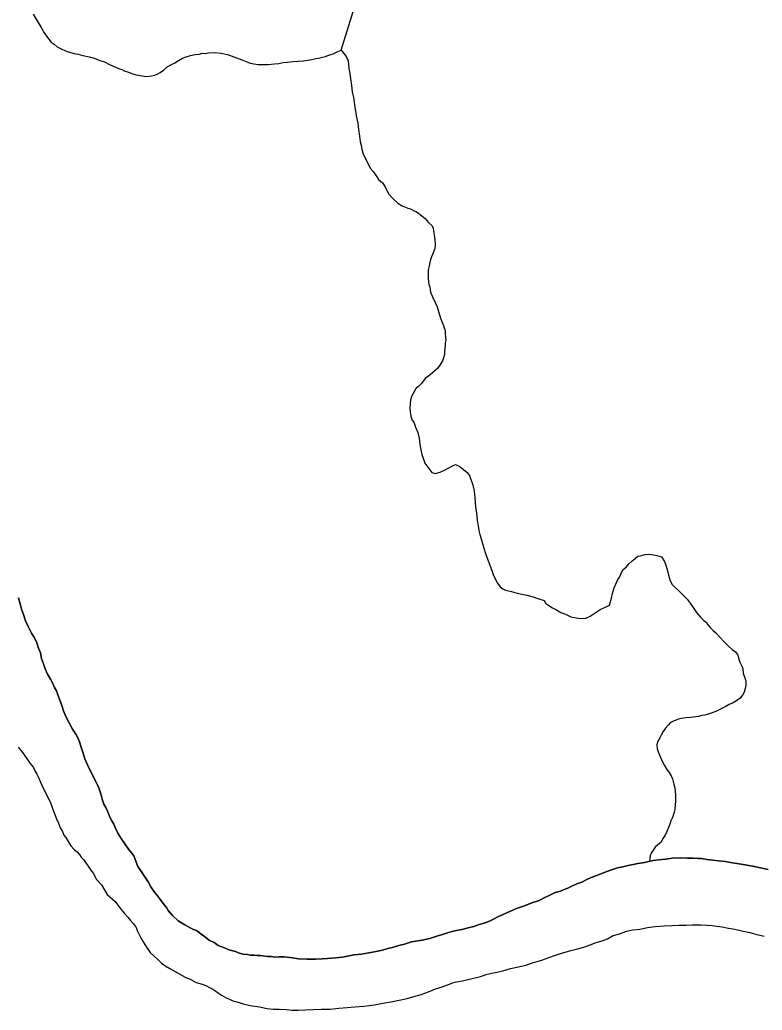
# Model space of a CAD drawing. Extents: x 2.1 to 73.9, y 4 to 26.
# Drawn here: x 45.8004 to 46.0911, y 22.9462 to 23.3342 of the extents above; entities that cross this region are included whole.
import ezdxf

# ---------------------------------------------------------------- set-up
doc = ezdxf.new("R2010")
doc.units = 0
doc.layers.add('GM_X_Major_River', color=7, linetype='Continuous')
doc.layers.add('GM_X_Minor_River', color=7, linetype='Continuous')

msp = doc.modelspace()

# ---------------------------------------------------------------- linework, layer by layer
at = {"layer": 'GM_X_Major_River'}
for points in [[(45.82367, 23.0513), (45.82296, 23.05321), (45.82223, 23.05437), (45.82095, 23.0563), (45.81968, 23.0588), (45.81841, 23.0613), (45.81752, 23.06342), (45.81681, 23.06552), (45.81592, 23.06801), (45.8152, 23.06974), (45.81467, 23.07127), (45.81395, 23.07262), (45.81323, 23.07416), (45.81232, 23.07589), (45.81123, 23.07782), (45.81033, 23.07993), (45.80962, 23.08185), (45.80891, 23.08395), (45.8084, 23.08625), (45.80768, 23.08797), (45.80698, 23.09008), (45.80608, 23.092), (45.80498, 23.09393), (45.80371, 23.09624), (45.80264, 23.09873), (45.80175, 23.10123), (45.80104, 23.10333), (45.80052, 23.10543), (45.79982, 23.10773)], [(45.79982, 23.10773), (45.80052, 23.10543), (45.80104, 23.10333), (45.80175, 23.10123), (45.80264, 23.09873), (45.80371, 23.09624), (45.80498, 23.09393), (45.80608, 23.092), (45.80698, 23.09008), (45.80768, 23.08797), (45.8084, 23.08625), (45.80891, 23.08395), (45.80962, 23.08185), (45.81033, 23.07993), (45.81123, 23.07782), (45.81232, 23.07589), (45.81323, 23.07416), (45.81395, 23.07262), (45.81467, 23.07127), (45.8152, 23.06974), (45.81592, 23.06801), (45.81681, 23.06552), (45.81752, 23.06342), (45.81841, 23.0613), (45.81968, 23.0588), (45.82095, 23.0563), (45.82223, 23.05437), (45.82296, 23.05321), (45.82367, 23.0513)], [(45.79969, 23.04925), (45.80134, 23.04711), (45.803, 23.04498), (45.80447, 23.04286), (45.80576, 23.04131), (45.80629, 23.03996), (45.80702, 23.03862), (45.80774, 23.03708)], [(45.79969, 23.04925), (45.80134, 23.04711), (45.803, 23.04498), (45.80447, 23.04286), (45.80576, 23.04131), (45.80629, 23.03996), (45.80702, 23.03862), (45.80774, 23.03708)], [(45.99488, 22.986), (45.98758, 22.98277), (45.98585, 22.98187), (45.9845, 22.98114), (45.9822, 22.98025), (45.98028, 22.97973), (45.97818, 22.97902), (45.97589, 22.97851), (45.9734, 22.97781), (45.97073, 22.97731), (45.96824, 22.97661), (45.96594, 22.97591), (45.96365, 22.97521), (45.96097, 22.97433), (45.95791, 22.97365), (45.95371, 22.97299), (45.95103, 22.97211), (45.94874, 22.9716), (45.94664, 22.97089), (45.94453, 22.97038), (45.94243, 22.96967), (45.93994, 22.96916), (45.93708, 22.96867), (45.93422, 22.96817), (45.93117, 22.96787), (45.92869, 22.96736), (45.92678, 22.96703), (45.92526, 22.96688), (45.92393, 22.96672), (45.9226, 22.96657), (45.92088, 22.96642), (45.91879, 22.96628), (45.91613, 22.96616), (45.9129, 22.96624), (45.90948, 22.96633), (45.90627, 22.96679), (45.9038, 22.96704), (45.90191, 22.96709), (45.90019, 22.96694), (45.89887, 22.96717), (45.89716, 22.96721), (45.89546, 22.96744), (45.89451, 22.96766), (45.89337, 22.96768), (45.89205, 22.96772), (45.89072, 22.96775), (45.88958, 22.96797), (45.88769, 22.96821), (45.88599, 22.96863), (45.88487, 22.96923), (45.88373, 22.96945), (45.88222, 22.96987), (45.88053, 22.97067), (45.87808, 22.97149), (45.87641, 22.97267), (45.87453, 22.97367), (45.87266, 22.97505), (45.87136, 22.97603), (45.87043, 22.97681), (45.86949, 22.9774), (45.86837, 22.97781), (45.86705, 22.97842), (45.86499, 22.97961), (45.86237, 22.98119), (45.86015, 22.98334), (45.85849, 22.98528), (45.85776, 22.98644), (45.85683, 22.98741), (45.85628, 22.98837), (45.85536, 22.98954), (45.85445, 22.99089), (45.85316, 22.99244), (45.85169, 22.99457), (45.8506, 22.99649), (45.84932, 22.99843), (45.84804, 23.00036), (45.84657, 23.00248), (45.8455, 23.00517), (45.84497, 23.0067), (45.84423, 23.00767), (45.84294, 23.00922), (45.84147, 23.01135), (45.84001, 23.01347), (45.83873, 23.01559), (45.83764, 23.01771), (45.83711, 23.01905), (45.83638, 23.0204), (45.83566, 23.02175), (45.83476, 23.02386), (45.83404, 23.02559), (45.83332, 23.02693), (45.83261, 23.02885), (45.83209, 23.03095), (45.83156, 23.03249), (45.83103, 23.03402), (45.82813, 23.0396), (45.82686, 23.04229), (45.82578, 23.0446), (45.82509, 23.04727), (45.8242, 23.04957), (45.82367, 23.0513)], [(45.82367, 23.0513), (45.8242, 23.04957), (45.82509, 23.04727), (45.82578, 23.0446), (45.82686, 23.04229), (45.82813, 23.0396), (45.83103, 23.03402), (45.83156, 23.03249), (45.83209, 23.03095), (45.83261, 23.02885), (45.83332, 23.02693), (45.83404, 23.02559), (45.83476, 23.02386), (45.83566, 23.02175), (45.83638, 23.0204), (45.83711, 23.01905), (45.83764, 23.01771), (45.83873, 23.01559), (45.84001, 23.01347), (45.84147, 23.01135), (45.84294, 23.00922), (45.84423, 23.00767), (45.84497, 23.0067), (45.8455, 23.00517), (45.84657, 23.00248), (45.84804, 23.00036), (45.84932, 22.99843), (45.8506, 22.99649), (45.85169, 22.99457), (45.85316, 22.99244), (45.85445, 22.99089), (45.85536, 22.98954), (45.85628, 22.98837), (45.85683, 22.98741), (45.85776, 22.98644), (45.85849, 22.98528), (45.86015, 22.98334), (45.86237, 22.98119), (45.86499, 22.97961), (45.86705, 22.97842), (45.86837, 22.97781), (45.86949, 22.9774), (45.87043, 22.97681), (45.87136, 22.97603), (45.87266, 22.97505), (45.87453, 22.97367), (45.87641, 22.97267), (45.87808, 22.97149), (45.88053, 22.97067), (45.88222, 22.96987), (45.88373, 22.96945), (45.88487, 22.96923), (45.88599, 22.96863), (45.88769, 22.96821), (45.88958, 22.96797), (45.89072, 22.96775), (45.89205, 22.96772), (45.89337, 22.96768), (45.89451, 22.96766), (45.89546, 22.96744), (45.89716, 22.96721), (45.89887, 22.96717), (45.90019, 22.96694), (45.90191, 22.96709), (45.9038, 22.96704), (45.90627, 22.96679), (45.90948, 22.96633), (45.9129, 22.96624), (45.91613, 22.96616), (45.91879, 22.96628), (45.92088, 22.96642), (45.9226, 22.96657), (45.92393, 22.96672), (45.92526, 22.96688), (45.92678, 22.96703), (45.92869, 22.96736), (45.93117, 22.96787), (45.93422, 22.96817), (45.93708, 22.96867), (45.93994, 22.96916), (45.94243, 22.96967), (45.94453, 22.97038), (45.94664, 22.97089), (45.94874, 22.9716), (45.95103, 22.97211), (45.95371, 22.97299), (45.95791, 22.97365), (45.96097, 22.97433), (45.96365, 22.97521), (45.96594, 22.97591), (45.96824, 22.97661), (45.97073, 22.97731), (45.9734, 22.97781), (45.97589, 22.97851), (45.97818, 22.97902), (45.98028, 22.97973), (45.9822, 22.98025), (45.9845, 22.98114), (45.98585, 22.98187), (45.98758, 22.98277), (45.99488, 22.986)], [(45.80774, 23.03708), (45.80846, 23.03554), (45.80954, 23.03323), (45.81207, 23.02804), (45.81279, 23.02632), (45.81332, 23.02478), (45.81403, 23.02287), (45.81475, 23.02114), (45.81546, 23.01941), (45.81618, 23.01768), (45.81709, 23.01614), (45.81763, 23.0148), (45.81836, 23.01383), (45.81928, 23.01229), (45.82037, 23.01055), (45.82167, 23.00919), (45.82278, 23.00821), (45.82371, 23.00724), (45.82444, 23.00608), (45.82536, 23.00511), (45.82646, 23.00356), (45.82738, 23.00221), (45.82848, 23.00066), (45.82922, 22.99969), (45.8303, 22.99758), (45.83233, 22.99525), (45.83452, 22.99158), (45.83768, 22.98884), (45.83952, 22.98633), (45.84117, 22.9842), (45.84266, 22.98264), (45.84376, 22.98128), (45.84468, 22.98012), (45.84597, 22.97857), (45.84632, 22.97742), (45.84704, 22.97588), (45.84795, 22.97396), (45.84996, 22.97087), (45.85142, 22.96875), (45.85291, 22.96738), (45.8544, 22.96601), (45.85588, 22.96465), (45.85756, 22.96346), (45.85906, 22.96248), (45.86505, 22.9591), (45.86731, 22.95828), (45.86937, 22.95709), (45.87182, 22.95646), (45.87314, 22.95585), (45.87463, 22.95505), (45.87595, 22.95445), (45.87707, 22.95366), (45.87819, 22.95288), (45.87931, 22.95209), (45.88024, 22.9515), (45.88118, 22.95109), (45.8825, 22.95049), (45.88381, 22.94989), (45.88532, 22.94947), (45.88626, 22.94925), (45.88777, 22.94865), (45.8906, 22.948), (45.8942, 22.94753), (45.89722, 22.94689), (45.89968, 22.94664), (45.90196, 22.94658), (45.90481, 22.94651), (45.90689, 22.94626), (45.90936, 22.9462), (45.91221, 22.94632), (45.91525, 22.94643), (45.91849, 22.94654), (45.92191, 22.94664), (45.92533, 22.94694), (45.92857, 22.94723), (45.93162, 22.94754), (45.93504, 22.94783), (45.93923, 22.94829), (45.94248, 22.94897), (45.94572, 22.94946), (45.94896, 22.95014), (45.95202, 22.95082), (45.9547, 22.95151), (45.95757, 22.95239), (45.96044, 22.95345), (45.96313, 22.95452), (45.96581, 22.95541), (45.9683, 22.95629), (45.9706, 22.95718), (45.97366, 22.95768), (45.98073, 22.9594), (45.98341, 22.96028), (45.98646, 22.96096), (45.98952, 22.96164), (45.99258, 22.96251), (45.99564, 22.9632), (45.9985, 22.96388), (46.00118, 22.96477), (46.00482, 22.96581), (46.0075, 22.96688), (46.01018, 22.96777)], [(45.80774, 23.03708), (45.80846, 23.03554), (45.80954, 23.03323), (45.81207, 23.02804), (45.81279, 23.02632), (45.81332, 23.02478), (45.81403, 23.02287), (45.81475, 23.02114), (45.81546, 23.01941), (45.81618, 23.01768), (45.81709, 23.01614), (45.81763, 23.0148), (45.81836, 23.01383), (45.81928, 23.01229), (45.82037, 23.01055), (45.82167, 23.00919), (45.82278, 23.00821), (45.82371, 23.00724), (45.82444, 23.00608), (45.82536, 23.00511), (45.82646, 23.00356), (45.82738, 23.00221), (45.82848, 23.00066), (45.82922, 22.99969), (45.8303, 22.99758), (45.83233, 22.99525), (45.83452, 22.99158), (45.83768, 22.98884), (45.83952, 22.98633), (45.84117, 22.9842), (45.84266, 22.98264), (45.84376, 22.98128), (45.84468, 22.98012), (45.84597, 22.97857), (45.84632, 22.97742), (45.84704, 22.97588), (45.84795, 22.97396), (45.84996, 22.97087), (45.85142, 22.96875), (45.85291, 22.96738), (45.8544, 22.96601), (45.85588, 22.96465), (45.85756, 22.96346), (45.85906, 22.96248), (45.86505, 22.9591), (45.86731, 22.95828), (45.86937, 22.95709), (45.87182, 22.95646), (45.87314, 22.95585), (45.87463, 22.95505), (45.87595, 22.95445), (45.87707, 22.95366), (45.87819, 22.95288), (45.87931, 22.95209), (45.88024, 22.9515), (45.88118, 22.95109), (45.8825, 22.95049), (45.88381, 22.94989), (45.88532, 22.94947), (45.88626, 22.94925), (45.88777, 22.94865), (45.8906, 22.948), (45.8942, 22.94753), (45.89722, 22.94689), (45.89968, 22.94664), (45.90196, 22.94658), (45.90481, 22.94651), (45.90689, 22.94626), (45.90936, 22.9462), (45.91221, 22.94632), (45.91525, 22.94643), (45.91849, 22.94654), (45.92191, 22.94664), (45.92533, 22.94694), (45.92857, 22.94723), (45.93162, 22.94754), (45.93504, 22.94783), (45.93923, 22.94829), (45.94248, 22.94897), (45.94572, 22.94946), (45.94896, 22.95014), (45.95202, 22.95082), (45.9547, 22.95151), (45.95757, 22.95239), (45.96044, 22.95345), (45.96313, 22.95452), (45.96581, 22.95541), (45.9683, 22.95629), (45.9706, 22.95718), (45.97366, 22.95768), (45.98073, 22.9594), (45.98341, 22.96028), (45.98646, 22.96096), (45.98952, 22.96164), (45.99258, 22.96251), (45.99564, 22.9632), (45.9985, 22.96388), (46.00118, 22.96477), (46.00482, 22.96581), (46.0075, 22.96688), (46.01018, 22.96777)], [(46.09346, 23.00136), (46.09043, 23.002), (46.08741, 23.00265), (46.08287, 23.00334), (46.07947, 23.00399), (46.07663, 23.00444), (46.07398, 23.0047), (46.0717, 23.00495), (46.06943, 23.0052), (46.06735, 23.00563), (46.06583, 23.00567), (46.06412, 23.00571), (46.06185, 23.00577), (46.05919, 23.00583), (46.05577, 23.00573), (46.05329, 23.00541), (46.05062, 23.0051), (46.04834, 23.00478), (46.04623, 23.00426), (46.04433, 23.00393), (46.04242, 23.0036), (46.04051, 23.00327), (46.0386, 23.00294), (46.0365, 23.00242), (46.0344, 23.00191), (46.0321, 23.0012), (46.02961, 23.00032), (46.02788, 22.9996), (46.02597, 22.99889), (46.02405, 22.99818), (46.02213, 22.99728), (46.0204, 22.99637), (46.01848, 22.99566), (46.01656, 22.99476), (46.01502, 22.99404), (46.01349, 22.99351), (46.01214, 22.99278), (46.01004, 22.99227), (46.00812, 22.99137), (46.006, 22.99028), (46.00369, 22.9892), (46.00082, 22.98832), (45.99794, 22.98707), (45.99488, 22.986)], [(45.99488, 22.986), (45.99794, 22.98707), (46.00082, 22.98832), (46.00369, 22.9892), (46.006, 22.99028), (46.00812, 22.99137), (46.01004, 22.99227), (46.01214, 22.99278), (46.01349, 22.99351), (46.01502, 22.99404), (46.01656, 22.99476), (46.01848, 22.99566), (46.0204, 22.99637), (46.02213, 22.99728), (46.02405, 22.99818), (46.02597, 22.99889), (46.02788, 22.9996), (46.02961, 23.00032), (46.0321, 23.0012), (46.0344, 23.00191), (46.0365, 23.00242), (46.0386, 23.00294), (46.04051, 23.00327), (46.04242, 23.0036), (46.04433, 23.00393), (46.04623, 23.00426), (46.04834, 23.00478), (46.05062, 23.0051), (46.05329, 23.00541), (46.05577, 23.00573), (46.05919, 23.00583), (46.06185, 23.00577), (46.06412, 23.00571), (46.06583, 23.00567), (46.06735, 23.00563), (46.06943, 23.0052), (46.0717, 23.00495), (46.07398, 23.0047), (46.07663, 23.00444), (46.07947, 23.00399), (46.08287, 23.00334), (46.08741, 23.00265), (46.09043, 23.002), (46.09346, 23.00136)], [(46.01018, 22.96777), (46.01306, 22.96864), (46.01612, 22.96952), (46.01879, 22.97021), (46.02128, 22.9709), (46.02377, 22.97179), (46.02607, 22.97268), (46.02837, 22.97338), (46.03048, 22.97409), (46.03241, 22.97537), (46.03566, 22.97624), (46.03796, 22.97713), (46.04044, 22.97763), (46.04311, 22.97795), (46.04616, 22.97863), (46.04921, 22.97893), (46.05264, 22.97922), (46.05568, 22.97934), (46.05853, 22.97945), (46.06138, 22.97957), (46.06385, 22.9797), (46.06708, 22.97962), (46.06936, 22.97956), (46.07144, 22.97932), (46.07333, 22.97908), (46.07542, 22.97884), (46.07788, 22.97839), (46.08033, 22.97795), (46.08317, 22.97731), (46.08619, 22.97666), (46.08902, 22.97583), (46.09185, 22.97519)], [(46.01018, 22.96777), (46.01306, 22.96864), (46.01612, 22.96952), (46.01879, 22.97021), (46.02128, 22.9709), (46.02377, 22.97179), (46.02607, 22.97268), (46.02837, 22.97338), (46.03048, 22.97409), (46.03241, 22.97537), (46.03566, 22.97624), (46.03796, 22.97713), (46.04044, 22.97763), (46.04311, 22.97795), (46.04616, 22.97863), (46.04921, 22.97893), (46.05264, 22.97922), (46.05568, 22.97934), (46.05853, 22.97945), (46.06138, 22.97957), (46.06385, 22.9797), (46.06708, 22.97962), (46.06936, 22.97956), (46.07144, 22.97932), (46.07333, 22.97908), (46.07542, 22.97884), (46.07788, 22.97839), (46.08033, 22.97795), (46.08317, 22.97731), (46.08619, 22.97666), (46.08902, 22.97583), (46.09185, 22.97519)]]:
    msp.add_lwpolyline(points, dxfattribs=at)
at = {"layer": 'GM_X_Minor_River'}
for points in [[(45.80555, 23.3364), (45.80865, 23.3312), (45.80993, 23.32907), (45.81084, 23.32772), (45.81176, 23.32656), (45.81268, 23.3254), (45.8138, 23.32461), (45.81492, 23.32363), (45.81661, 23.32283), (45.8183, 23.32203), (45.82018, 23.32141), (45.82169, 23.32099), (45.8232, 23.32076), (45.82509, 23.32015), (45.82755, 23.3197), (45.82943, 23.31909), (45.83169, 23.31827), (45.83357, 23.31765), (45.83545, 23.31666), (45.83733, 23.31585), (45.83901, 23.31505), (45.84033, 23.31463), (45.84127, 23.31423), (45.84297, 23.31362), (45.84466, 23.313), (45.84598, 23.31259), (45.84749, 23.31236), (45.84901, 23.31213), (45.85014, 23.31192), (45.8511, 23.31208), (45.85319, 23.31241), (45.85435, 23.31295), (45.85531, 23.3135), (45.85666, 23.31441), (45.85802, 23.3157), (45.85976, 23.31661), (45.8611, 23.31734), (45.86246, 23.31825), (45.864, 23.31916), (45.86553, 23.31969), (45.86726, 23.32022), (45.86897, 23.32055), (45.87069, 23.3207), (45.87183, 23.32105), (45.87297, 23.32102), (45.87431, 23.32118), (45.87678, 23.3213), (45.87924, 23.32105), (45.8817, 23.32061), (45.88772, 23.31837), (45.88904, 23.31777), (45.89054, 23.31716), (45.89205, 23.31693), (45.89376, 23.3167), (45.89566, 23.31665), (45.89755, 23.3166), (45.90003, 23.31692), (45.90174, 23.31707), (45.90346, 23.3174), (45.90517, 23.31755), (45.90727, 23.31787), (45.90937, 23.31801), (45.91146, 23.31815), (45.91317, 23.31829), (45.9147, 23.31864), (45.91623, 23.31898), (45.91737, 23.31914), (45.9189, 23.31948), (45.92005, 23.31983), (45.92101, 23.32018), (45.92216, 23.32053), (45.92311, 23.32089), (45.92484, 23.3218), (45.92619, 23.32233), (45.92729, 23.32097), (45.92821, 23.31981), (45.92893, 23.31809), (45.92909, 23.31675), (45.92923, 23.31504), (45.92957, 23.31332), (45.92989, 23.31104), (45.93021, 23.30837), (45.93052, 23.30589), (45.93104, 23.30379), (45.93168, 23.29903), (45.93217, 23.29598), (45.93269, 23.29369), (45.933, 23.29121), (45.93332, 23.28854), (45.93364, 23.28645), (45.93399, 23.28511), (45.93433, 23.28339), (45.93485, 23.28167), (45.93756, 23.27609), (45.93867, 23.27493), (45.93941, 23.27377), (45.94014, 23.27261), (45.94087, 23.27164), (45.94236, 23.27028)], [(45.92619, 23.32233), (45.93156, 23.33947)], [(45.94236, 23.27028), (45.94346, 23.26873), (45.944, 23.26758), (45.9449, 23.26584), (45.94638, 23.2641), (45.94842, 23.26234), (45.95011, 23.26134), (45.95142, 23.26074), (45.95236, 23.26034), (45.95331, 23.26012), (45.95481, 23.25933), (45.95575, 23.25892), (45.95668, 23.25833), (45.9578, 23.25735), (45.9591, 23.25637), (45.96039, 23.25482), (45.96169, 23.25365), (45.96224, 23.25268), (45.96239, 23.25135), (45.96272, 23.24906), (45.96303, 23.24659), (45.96301, 23.24545), (45.96278, 23.24412), (45.96198, 23.24225), (45.96157, 23.24131), (45.96116, 23.24018), (45.96095, 23.23904), (45.96072, 23.23772), (45.9603, 23.23621), (45.96027, 23.23469), (45.96022, 23.23299), (45.96038, 23.23146), (45.96054, 23.23051), (45.9609, 23.22955), (45.96123, 23.22745), (45.96212, 23.22534), (45.96302, 23.22342), (45.96374, 23.22169), (45.96515, 23.21729), (45.96569, 23.21595), (45.96622, 23.21441), (45.96657, 23.21346), (45.96693, 23.2125), (45.96689, 23.21117), (45.96721, 23.20869), (45.96699, 23.20756), (45.96697, 23.20642), (45.96673, 23.20453), (45.96669, 23.20301), (45.96628, 23.20169), (45.96587, 23.20056), (45.96508, 23.19925), (45.9639, 23.19757), (45.96195, 23.19591), (45.9604, 23.19462), (45.95905, 23.19371), (45.95767, 23.19166), (45.9565, 23.19054), (45.95553, 23.18981), (45.95394, 23.18681), (45.95333, 23.18531), (45.95306, 23.18209), (45.95321, 23.18056), (45.95355, 23.17885), (45.9539, 23.17751), (45.95463, 23.17654), (45.95534, 23.17462), (45.95624, 23.17251), (45.95675, 23.17022), (45.95707, 23.16774), (45.9574, 23.16565), (45.95773, 23.16393), (45.95826, 23.1624), (45.95898, 23.16048), (45.96173, 23.1568), (45.96305, 23.15639), (45.96496, 23.15691), (45.96689, 23.15781), (45.96843, 23.15872), (45.96978, 23.15945), (45.97093, 23.15999), (45.97262, 23.15918), (45.97411, 23.15801), (45.9756, 23.15683), (45.97652, 23.15567), (45.97705, 23.15413), (45.97776, 23.15203), (45.97827, 23.14955), (45.97858, 23.14688), (45.97873, 23.14517), (45.97887, 23.14327), (45.97919, 23.14098), (45.9795, 23.13812), (45.97982, 23.13584), (45.98016, 23.13412), (45.9805, 23.13259), (45.98103, 23.13087), (45.98155, 23.12896), (45.98208, 23.12723), (45.98278, 23.12513), (45.98367, 23.12264)], [(45.98367, 23.12264), (45.98456, 23.12014), (45.98527, 23.11842), (45.9858, 23.1165), (45.98634, 23.11554), (45.98688, 23.11439), (45.98743, 23.11343), (45.98853, 23.11207), (45.98946, 23.11128), (45.99059, 23.11069), (45.99172, 23.11047), (45.99286, 23.11025), (45.99418, 23.10984), (45.99512, 23.10962), (45.99701, 23.10919), (45.9989, 23.10877), (46.00135, 23.10814), (46.00323, 23.10752), (46.00568, 23.1067), (46.00641, 23.10554), (46.00753, 23.10475), (46.00903, 23.10376), (46.01053, 23.10297), (46.01221, 23.10197), (46.0141, 23.10136), (46.01616, 23.10035), (46.01824, 23.09992), (46.01994, 23.09969), (46.02204, 23.09983), (46.02376, 23.10054), (46.02531, 23.10164), (46.02763, 23.1031), (46.02993, 23.10418), (46.03128, 23.10491), (46.03211, 23.10755), (46.03253, 23.10943), (46.03316, 23.1117), (46.03397, 23.11377), (46.03457, 23.11489), (46.03516, 23.11582), (46.03576, 23.11695), (46.03656, 23.11864), (46.03792, 23.11993), (46.0389, 23.12105), (46.04007, 23.12216), (46.04143, 23.12326), (46.04239, 23.124), (46.04335, 23.12416), (46.04526, 23.12468), (46.04697, 23.12483), (46.04849, 23.1246), (46.04981, 23.12438), (46.05169, 23.12376), (46.05279, 23.12202), (46.05332, 23.12049), (46.05385, 23.11877), (46.05437, 23.11667), (46.05507, 23.11437), (46.0558, 23.11302), (46.05691, 23.11185), (46.05821, 23.11068), (46.06173, 23.10718), (46.06283, 23.10563), (46.06411, 23.10389), (46.06539, 23.10195), (46.06687, 23.10021), (46.06817, 23.09885), (46.06928, 23.09806), (46.06983, 23.0971), (46.07076, 23.09612), (46.07187, 23.09495), (46.07298, 23.09398), (46.07465, 23.09223), (46.07613, 23.09067), (46.07779, 23.08892), (46.07928, 23.08755), (46.08058, 23.08657), (46.0815, 23.08522), (46.08185, 23.08426), (46.08238, 23.08253), (46.0831, 23.081), (46.08346, 23.08004), (46.0836, 23.07814), (46.08432, 23.07641), (46.08467, 23.07526), (46.08463, 23.07355), (46.0844, 23.07223), (46.08399, 23.07072), (46.08339, 23.0696), (46.08241, 23.06848), (46.08105, 23.06738), (46.07971, 23.06665), (46.07817, 23.06593), (46.07663, 23.06502), (46.0747, 23.06412), (46.07297, 23.06321), (46.07105, 23.0625), (46.06952, 23.06197), (46.06857, 23.06181), (46.06742, 23.06165), (46.06609, 23.0613)], [(46.06609, 23.0613), (46.06418, 23.06097), (46.06132, 23.06066), (46.05942, 23.06052), (46.05827, 23.06017), (46.05731, 23.05981), (46.0552, 23.05892), (46.05422, 23.0578), (46.05324, 23.05669), (46.05226, 23.05538), (46.05146, 23.05388), (46.05106, 23.05295), (46.05007, 23.05126), (46.04985, 23.05013), (46.05, 23.0486), (46.05035, 23.04746), (46.05107, 23.04554), (46.05197, 23.04381), (46.05288, 23.04207), (46.05379, 23.04053), (46.05471, 23.03937), (46.05544, 23.03802), (46.05598, 23.03687), (46.05649, 23.03477), (46.05684, 23.03324), (46.05699, 23.03191), (46.05715, 23.03057), (46.05711, 23.02905), (46.05708, 23.02792), (46.05705, 23.02678), (46.05682, 23.02488), (46.0566, 23.02375), (46.05598, 23.02168), (46.05537, 23.02036), (46.05496, 23.01904), (46.05436, 23.01773), (46.05375, 23.01623), (46.05314, 23.01472), (46.05236, 23.0136), (46.05136, 23.01192), (46.0502, 23.011), (46.04923, 23.01007), (46.04765, 23.00765), (46.04725, 23.00671), (46.04691, 23.00443)]]:
    msp.add_lwpolyline(points, dxfattribs=at)

doc.saveas('drawing.dxf')
